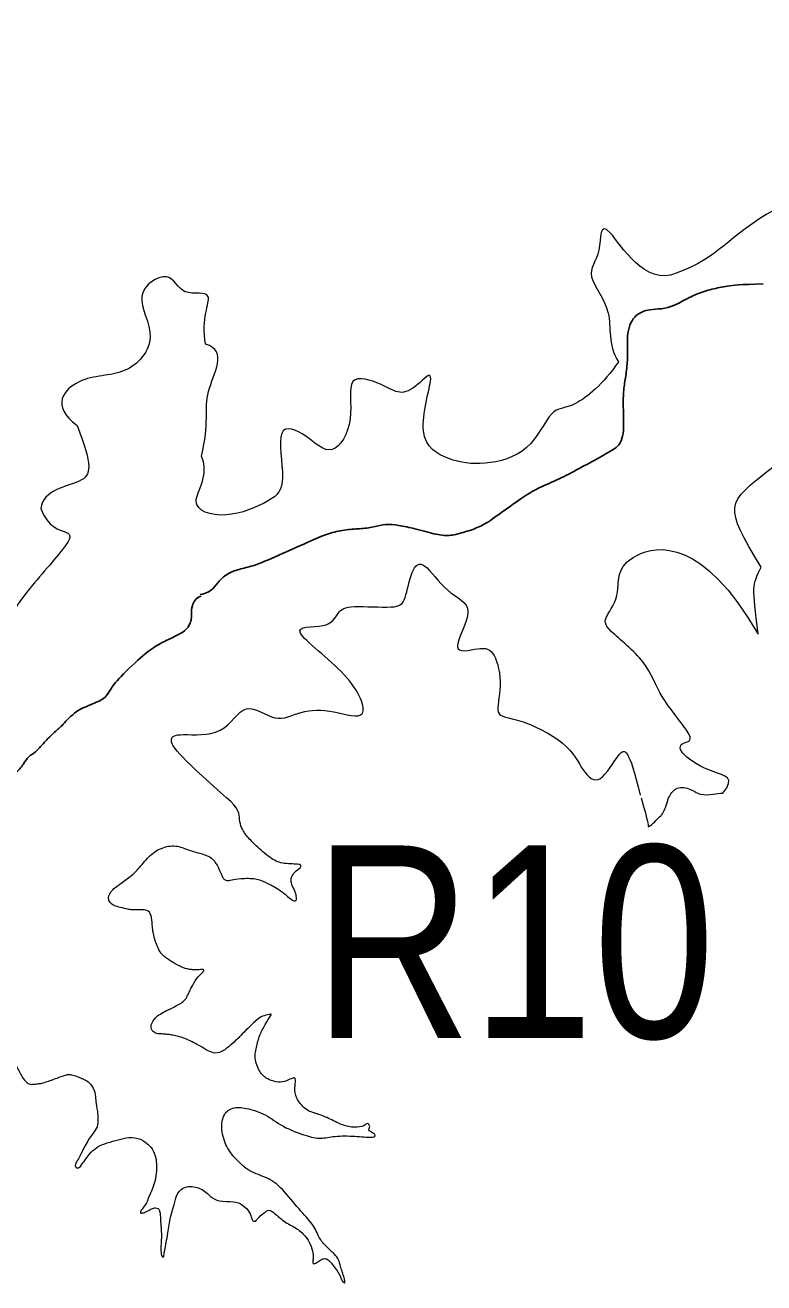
# Model space of a CAD drawing. Extents: x 553962 to 842807, y 8883888 to 9032388.
# Drawn here: x 666267 to 668186, y 8975902 to 8979168 of the extents above; entities that cross this region are included whole.
import ezdxf
from ezdxf.enums import TextEntityAlignment as Align

# ---------------------------------------------------------------- set-up
doc = ezdxf.new("R2010")
doc.units = 0
doc.header["$LTSCALE"] = 200
for name, color, linetype, lineweight in [('24', 7, 'Continuous', 25), ('8', 7, 'Continuous', 13), ('9', 7, 'Continuous', 90)]:
    doc.layers.add(name, color=color, linetype=linetype, lineweight=lineweight)

msp = doc.modelspace()

# ---------------------------------------------------------------- linework, layer by layer
at = {"layer": '24', "lineweight": 53}
msp.add_spline([(666866.4, 8980874.9), (666907, 8980741.7), (666995.7, 8980591.9), (667032.7, 8980505), (667032.7, 8980360.8), (667023.5, 8980277.6), (667003.1, 8980150), (666931.1, 8980066.8), (666805.4, 8980022.4), (666618.7, 8979955.8), (666485.6, 8979922.6), (666326.7, 8979961.4), (666128.9, 8979959.6), (665995.9, 8979881.9), (665883.1, 8979739.5), (665877.6, 8979667.4), (665885, 8979549.1), (665859.1, 8979452.9), (665761.1, 8979432.6), (665500.6, 8979360.4), (665337.9, 8979280.9), (665193.8, 8979279.1), (665123.5, 8979240.2), (665075.5, 8979144.1), (664983.1, 8979025.8), (664933.2, 8978949.9), (664850, 8978925.9), (664609.7, 8978879.7), (664384.2, 8978844.5), (664273.3, 8978787.2), (664197.6, 8978678.1), (664101.5, 8978567.2), (663966.6, 8978484), (663844.6, 8978398.9), (663761.4, 8978265.8), (663674.5, 8978193.7), (663532.2, 8978156.7), (663362.2, 8978158.5), (663243.9, 8978173.3), (663166.3, 8978177), (663096.1, 8978125.2), (663016.6, 8978062.4), (662911.2, 8978012.4), (662815.1, 8977934.8), (662805.9, 8977866.4), (662844.7, 8977744.8), (662835.5, 8977589.6), (662763.4, 8977524.9), (662645.1, 8977434.3), (662539.7, 8977332.7), (662443.6, 8977208.9), (662345.7, 8977064.7), (662220, 8976885.4), (662109.1, 8976743.1), (662003.8, 8976621.1)], degree=3, dxfattribs=at)
at = {"layer": '24'}
msp.add_spline([(666866.4, 8980874.9), (666907, 8980741.7), (666995.7, 8980591.9), (667032.7, 8980505), (667032.7, 8980360.8), (667023.5, 8980277.6), (667003.1, 8980150), (666931.1, 8980066.8), (666805.4, 8980022.4), (666618.7, 8979955.8), (666485.6, 8979922.6), (666326.7, 8979961.4), (666128.9, 8979959.6), (665995.9, 8979881.9), (665883.1, 8979739.5), (665877.6, 8979667.4), (665885, 8979549.1), (665859.1, 8979452.9), (665761.1, 8979432.6), (665500.6, 8979360.4), (665337.9, 8979280.9), (665193.8, 8979279.1), (665123.5, 8979240.2), (665075.5, 8979144.1), (664983.1, 8979025.8), (664933.2, 8978949.9), (664850, 8978925.9), (664609.7, 8978879.7), (664384.2, 8978844.5), (664273.3, 8978787.2), (664197.6, 8978678.1), (664101.5, 8978567.2), (663966.6, 8978484), (663844.6, 8978398.9), (663761.4, 8978265.8), (663674.5, 8978193.7), (663532.2, 8978156.7), (663362.2, 8978158.5), (663243.9, 8978173.3), (663166.3, 8978177), (663096.1, 8978125.2), (663016.6, 8978062.4), (662911.2, 8978012.4), (662815.1, 8977934.8), (662805.9, 8977866.4), (662844.7, 8977744.8), (662835.5, 8977589.6), (662763.4, 8977524.9), (662645.1, 8977434.3), (662539.7, 8977332.7), (662443.6, 8977208.9), (662345.7, 8977064.7), (662220, 8976885.4), (662109.1, 8976743.1), (662003.8, 8976621.1)], degree=3, dxfattribs=at)
for points in [[(668184, 8978496.2), (668123.2, 8978494.4), (668088.9, 8978490.8), (668051.6, 8978483), (668010, 8978470.4), (667972.7, 8978450.6), (667959.6, 8978443.1), (667928.9, 8978431.1), (667894, 8978430.5), (667874.2, 8978426.3), (667853.1, 8978414.9), (667839.2, 8978396.2), (667831.4, 8978368.6), (667830.8, 8978337.9), (667832, 8978298.4), (667827.2, 8978255.7), (667820.6, 8978221.5), (667820, 8978178.8), (667822.3, 8978118.7), (667818.1, 8978094.1), (667806.7, 8978071.9), (667781.4, 8978059.2), (667743.5, 8978035.8), (667727.1, 8978028.3)], [(667727.1, 8978028.3), (667697, 8978011.5), (667670.5, 8977997.1), (667611.1, 8977970.7), (667576.1, 8977953.5), (667527.8, 8977919.8), (667470.7, 8977877.6), (667440.8, 8977861.7), (667398.2, 8977848.3), (667364.4, 8977840.1), (667326.2, 8977847.1), (667266.6, 8977863.7), (667226.5, 8977871.3), (667196.6, 8977871.9), (667163.5, 8977861.8), (667126.6, 8977859.9), (667085.9, 8977856.1), (667044.5, 8977845.2), (667000.6, 8977824.9), (666894.4, 8977777.4), (666862, 8977764.1), (666827, 8977756.5), (666792.6, 8977745), (666770.3, 8977725.3), (666756.3, 8977703.7), (666737.9, 8977692.3), (666721.6, 8977689)], [(666723.9, 8977685), (666709.6, 8977681.2), (666698.6, 8977658.5), (666698.6, 8977638.5), (666698.6, 8977620.4), (666692.3, 8977609.5), (666687.7, 8977600.4), (666674.1, 8977589.5), (666643.1, 8977574.1), (666610.4, 8977559.5), (666570.3, 8977530.5), (666501.6, 8977463.6), (666487, 8977439.9), (666474.3, 8977420.9), (666461.6, 8977413.6), (666441.6, 8977405.4), (666421.5, 8977396.3), (666408.8, 8977391.8), (666397, 8977382.7), (666374.2, 8977363.6), (666364.2, 8977349.1), (666339.7, 8977330), (666319.6, 8977308.2), (666306.6, 8977294.8), (666294.7, 8977280.2), (666273.8, 8977268.4), (666263.8, 8977249.3), (666240.1, 8977222.1), (666223, 8977212.9), (666216.6, 8977205.7), (666159.2, 8977150.4)]]:
    msp.add_open_spline(points, degree=3, dxfattribs=at)
at = {"layer": '8'}
for points in [[(666678, 8979312.4), (666654.4, 8979345.1), (666510.8, 8979444.3), (666492.5, 8979427.6), (666510, 8979356.6), (666412.8, 8979345.5), (666370.2, 8979304.2), (666376.6, 8979193.5), (666217.1, 8979284.6), (666098.1, 8979270.5), (666082.4, 8979240.8), (666110, 8979136.8), (666175.1, 8978995.1), (665974.2, 8979014.1), (665948.7, 8978989.2), (666024.8, 8978873.9), (666025.7, 8978830.3), (666048.8, 8978818.4)], [(668216.3, 8978690.3), (668087.2, 8978617.7), (668071.3, 8978564.8), (667958, 8978523.6)], [(667958, 8978523.6), (667876.4, 8978489.7), (667752.9, 8978706.1), (667768.3, 8978568), (667714.9, 8978523.8), (667801.4, 8978424.5), (667778.8, 8978341.2), (667807.8, 8978293.6)], [(666735.4, 8978339.6), (666722.8, 8978406.3), (666771.3, 8978489.1), (666669.3, 8978456.4), (666647.3, 8978539.9), (666538.2, 8978472), (666620.2, 8978356.2), (666530.4, 8978251.2), (666403.5, 8978265), (666331.6, 8978180.7), (666401.8, 8978128.2)], [(666724.7, 8978048.6), (666746.5, 8978134.7), (666715.2, 8978204.6), (666795.4, 8978322.6), (666735.4, 8978339.6)], [(667807.8, 8978293.6), (667768.8, 8978236.8), (667682.9, 8978164.4), (667634.4, 8978182), (667581.4, 8978055.7), (667455.8, 8978022.6), (667367.9, 8978035.7), (667274.8, 8978089.2), (667340.5, 8978293.6), (667284.3, 8978226.6), (667238.3, 8978206.6), (667201.1, 8978234.2), (667095.3, 8978269.4), (667126.5, 8978141.7), (667064.7, 8978036.4), (666999.2, 8978106.4), (666913.3, 8978141.9), (666946.8, 8977972.6), (666911.9, 8977934.3), (666785.7, 8977880.9), (666674, 8977918.5), (666747.4, 8977996.8), (666724.7, 8978048.6)], [(666401.8, 8978128.2), (666442.5, 8978023.3), (666436.8, 8977975.2), (666312.8, 8977961.7), (666307.6, 8977912.6)], [(668178.6, 8977760.6), (668082.1, 8977922.8), (668082.1, 8977922.8), (668209.9, 8978020.9)], [(666307.6, 8977912.6), (666324.5, 8977862.8), (666389, 8977852.4), (666386.6, 8977828.3), (666248.8, 8977673.7), (666231.3, 8977630.8), (666185.6, 8977607.2), (666134.3, 8977657.2), (666174.1, 8977711), (666133.1, 8977879.6), (666105.9, 8977926.4), (666014.3, 8977919.7), (666046.3, 8977829.8), (666024.6, 8977797), (666076.5, 8977754.2), (665993.1, 8977542.1), (665929.5, 8977493.7), (665904.8, 8977381.8), (665873.1, 8977353.2), (665751.8, 8977369.9), (665756.6, 8977404), (665825, 8977473.8), (665828.2, 8977496.1), (665732.8, 8977569.5), (665631.1, 8977611), (665551.4, 8977607.8), (665537.9, 8977640.3), (665518, 8977636.4), (665491, 8977558.6), (665466, 8977545.9), (665469.9, 8977470.5), (665333, 8977411.6)], [(668079, 8977173.8), (668114.1, 8977214.7), (668053.8, 8977222), (667963.5, 8977276.3), (667967.8, 8977308.5), (668017.8, 8977305.3), (667909.4, 8977426), (667888.3, 8977513), (667770.5, 8977603.8), (667770.5, 8977628.6), (667817.3, 8977688.1), (667793, 8977800.2), (668026.1, 8977836.4), (668170.7, 8977586)], [(666789.6, 8977161), (666656.5, 8977278.8), (666637.8, 8977316.4), (666661.8, 8977329.8), (666785, 8977317.2), (666836.3, 8977421.6), (666919.5, 8977351.1), (666979.1, 8977389.1), (667066.4, 8977391.4), (667166.8, 8977353.7), (667120.7, 8977478), (666927.6, 8977614.4), (667058.9, 8977597.7), (667078.6, 8977645.7), (667105.6, 8977662.2), (667234.8, 8977652.6), (667254.1, 8977669.8), (667269.7, 8977756.3), (667300, 8977783.7), (667360.5, 8977689), (667445, 8977662.3), (667360.2, 8977527.1), (667452, 8977554.4), (667486.7, 8977545.4), (667509.2, 8977450.2), (667481.7, 8977369.2), (667540.3, 8977372.4), (667680.8, 8977304.7), (667714.2, 8977227.3), (667759.7, 8977188.2), (667813.4, 8977289.8), (667834.4, 8977292.1), (667864.7, 8977167.8)], [(668170.7, 8977586), (668155.1, 8977712.2), (668155.1, 8977712.2), (668178.6, 8977760.6)], [(666626.1, 8976604.3), (666631.3, 8976607.2), (666640.8, 8976611.7), (666675.4, 8976629.3), (666685.8, 8976640.5), (666689.9, 8976651.6), (666694, 8976657.7), (666700.4, 8976673), (666716.8, 8976699.2), (666731.3, 8976710.3), (666731.3, 8976715.4), (666728.2, 8976715.4), (666715.8, 8976714.5), (666702.6, 8976714.6), (666694.8, 8976715.5), (666681.9, 8976718.1), (666674.5, 8976720.7), (666663.8, 8976726.7), (666659, 8976728.9), (666648.7, 8976734.4), (666635.7, 8976743.4), (666627.1, 8976750.2), (666619.8, 8976757.1), (666616.8, 8976760.9), (666607.4, 8976780), (666596, 8976820.7), (666597.1, 8976844), (666590.9, 8976867.4), (666575.9, 8976871), (666561.2, 8976870.2), (666544.4, 8976870.3), (666534.9, 8976871.6), (666513.8, 8976876.4), (666496.9, 8976881), (666485.6, 8976889.2), (666482.5, 8976899.4), (666485.4, 8976911.8), (666495.3, 8976924), (666503.5, 8976930.8), (666533.1, 8976950.9), (666561, 8976975.1), (666586.9, 8977009.8), (666619.2, 8977032.6), (666659.5, 8977039.8), (666689.3, 8977025), (666742.1, 8977012.3), (666754.5, 8977002.2), (666762.7, 8976990.6), (666767.8, 8976982.1), (666779, 8976955.8), (666783.3, 8976949.4), (666785.5, 8976948.1), (666790.2, 8976946), (666797.1, 8976946.4), (666801.5, 8976947.6), (666823.4, 8976952.6), (666869.8, 8976952.4), (666887.4, 8976943.2), (666921.5, 8976927.8), (666955.5, 8976899.2), (666965.9, 8976892), (666971, 8976894.1), (666972.1, 8976901.2), (666969, 8976917.4), (666959.7, 8976933.7), (666956.6, 8976946.9), (666958.7, 8976958), (666971.1, 8976973.2), (666982.4, 8976979.2), (666983.5, 8976986.3), (666980.4, 8976989.4), (666932.8, 8976989.6), (666904, 8977003), (666864, 8977038.8), (666839.9, 8977063.8), (666828, 8977085.6), (666823, 8977100.5), (666823.2, 8977134.3), (666789.6, 8977161)], [(667866.7, 8977161), (667886.3, 8977094.8), (667884.2, 8977086.9), (667885.7, 8977086.1), (667890, 8977087.3), (667919.9, 8977116.8), (667919.9, 8977116.8), (667919.9, 8977116.8), (667919.9, 8977116.8), (667919.9, 8977116.8), (667919.9, 8977116.8), (667919.9, 8977116.8), (667930.7, 8977133.9), (667938.2, 8977161)], [(666993.2, 8976023.7), (666999.7, 8976016.3), (667008.7, 8976002.1), (667014.9, 8975977.6), (667015.4, 8975964.9), (667013.3, 8975955.7), (667014.3, 8975950.6), (667017.4, 8975950.6), (667030.9, 8975957.7), (667039.1, 8975964.7), (667049.5, 8975964.7), (667059.8, 8975957.5), (667084.6, 8975922.8), (667090.2, 8975904.9), (667097.5, 8975899.8), (667098.5, 8975905.9), (667085.1, 8975945.7), (667082, 8975962), (667071.7, 8975975.2), (667046.9, 8975997.8), (667030.4, 8976016.2), (667016, 8976053.9), (666979.8, 8976089.7), (666933.4, 8976149), (666897.2, 8976175.6), (666847.7, 8976189.1), (666814.6, 8976222.8), (666791.9, 8976247.3), (666775.4, 8976293.2), (666778.6, 8976337.9), (666804.4, 8976359.1), (666838.5, 8976356.9), (666892.2, 8976340.4), (666933.5, 8976306.6), (666998.6, 8976281.9), (667034.7, 8976274.6), (667068.8, 8976283.5), (667124.6, 8976283.2), (667170.1, 8976277.9), (667178.4, 8976282.9), (667173.2, 8976289.1), (667158.8, 8976296.3), (667159.8, 8976302.4), (667162.9, 8976307.4), (667158.8, 8976315.6), (667153.6, 8976315.6), (667147.4, 8976308.5), (667123.6, 8976303.6), (667090.6, 8976309.8), (667053.4, 8976330.4), (667025.5, 8976340.7), (666994.5, 8976349), (666968.7, 8976382.7), (666966.7, 8976407.1), (666969.8, 8976430.5), (666967.7, 8976434.6), (666958.4, 8976432.6), (666944, 8976424.5), (666926.4, 8976421.6), (666898.5, 8976427.8), (666877.8, 8976444.2), (666860.8, 8976481.4), (666867.1, 8976512.8), (666875.3, 8976545.3), (666890, 8976573.1), (666907.3, 8976599), (666906.4, 8976599.8), (666886.8, 8976596.1), (666870.6, 8976588.5), (666819.3, 8976536.1), (666821.4, 8976538.2), (666821, 8976538.2), (666819.7, 8976536.1), (666820.1, 8976536.1), (666821.4, 8976538.2), (666821, 8976538.2), (666819.7, 8976536.1), (666820.1, 8976536.1), (666821.4, 8976538.2), (666821, 8976538.2), (666819.7, 8976536.1), (666820.1, 8976536.1), (666821.4, 8976538.2), (666821, 8976538.2), (666819.7, 8976536.1), (666799.9, 8976518.3), (666776.1, 8976499.1), (666755.5, 8976497.1), (666737.9, 8976506.4), (666716.2, 8976519.7), (666676, 8976540.2), (666639, 8976546.7), (666636.8, 8976546.7), (666621.8, 8976548.1), (666607.5, 8976548.2), (666595.4, 8976555.9), (666592.3, 8976572.1), (666601.6, 8976585.3), (666609.3, 8976594.5), (666620.8, 8976601.5), (666626.1, 8976604.3)], [(665991.1, 8976476.3), (665997.5, 8976478), (666000.1, 8976478.4), (666073.8, 8976518.1), (666106.9, 8976523), (666116.7, 8976520.4), (666130.7, 8976511.7), (666137.8, 8976451.7), (666142.8, 8976425.5), (666146.7, 8976414.8), (666156.6, 8976395.2), (666158.3, 8976388.4), (666168.6, 8976363.3), (666172.1, 8976358.6), (666181.1, 8976373.1), (666196.6, 8976412.7), (666210.6, 8976452.2), (666217.6, 8976464.2), (666227.4, 8976472.2), (666234.7, 8976472.7), (666244, 8976467.1), (666257.9, 8976435.5), (666273.3, 8976419.2), (666280.6, 8976416.1), (666299.8, 8976418.8), (666302.4, 8976418.8), (666311.1, 8976419.6), (666331.2, 8976426.5), (666368.4, 8976440.6), (666375.8, 8976442.6), (666383.1, 8976443), (666398.2, 8976439.5), (666411.6, 8976433.5), (666422.8, 8976429.2), (666437.7, 8976418.4), (666449.5, 8976395.5), (666449.5, 8976374.6), (666453.1, 8976360.4), (666457.7, 8976312.1), (666450.5, 8976299.9), (666431.8, 8976275.6), (666412.2, 8976238.1), (666402.6, 8976218), (666395.8, 8976208.9), (666396.9, 8976203.3), (666399.4, 8976199.8), (666405.6, 8976199.7), (666409.8, 8976202.2), (666434.1, 8976238.7), (666451.7, 8976252.9), (666471.3, 8976263.5), (666502.9, 8976270.9), (666527.2, 8976279.4), (666561.2, 8976279.3), (666584, 8976263.9), (666596.4, 8976251.6), (666608.7, 8976227.2), (666608.7, 8976170.2), (666590, 8976131.7), (666583, 8976107.6), (666570.6, 8976094.4), (666567, 8976087.8), (666566, 8976083.2), (666568.5, 8976082.2), (666579.4, 8976084.2), (666596.4, 8976095.3), (666604.2, 8976096.8), (666613, 8976095.2), (666615.6, 8976090.1), (666617.6, 8976080.9), (666618.6, 8976064.7), (666618.6, 8976053.5), (666621.9, 8976018.6), (666618, 8975988.9), (666621.1, 8975969.5), (666625.2, 8975967.5), (666627.3, 8975969.5), (666627.3, 8975979.7), (666638.8, 8976032.5), (666642.9, 8976073.2), (666656.4, 8976109.7), (666659.5, 8976134.1), (666683.3, 8976155.3), (666725.7, 8976149), (666749.4, 8976123.5), (666768, 8976113.2), (666810.4, 8976113), (666832.1, 8976105.8), (666851.7, 8976083.3), (666854.8, 8976069), (666857.9, 8976061.9), (666864.1, 8976060.8), (666867.2, 8976062.8), (666872.3, 8976072), (666888.9, 8976084.1), (666896.1, 8976091.2), (666907.5, 8976090.1), (666939.5, 8976058.4), (666969.5, 8976046), (666986.7, 8976031), (666993.2, 8976023.7)]]:
    msp.add_open_spline(points, degree=3, dxfattribs=at)
msp.add_spline([(667938.2, 8977161), (667957.3, 8977184.8), (667990.6, 8977184.8), (668021.6, 8977170.8), (668053.8, 8977170.8), (668079, 8977173.8)], degree=3, dxfattribs=at)
at = {"layer": '9'}
msp.add_spline([(666866.4, 8980874.9), (666907, 8980741.7), (666995.7, 8980591.9), (667032.7, 8980505), (667032.7, 8980360.8), (667023.5, 8980277.6), (667003.1, 8980150), (666931.1, 8980066.8), (666805.4, 8980022.4), (666618.7, 8979955.8), (666485.6, 8979922.6), (666326.7, 8979961.4), (666128.9, 8979959.6), (665995.9, 8979881.9), (665883.1, 8979739.5), (665877.6, 8979667.4), (665885, 8979549.1), (665859.1, 8979452.9), (665761.1, 8979432.6), (665500.6, 8979360.4), (665337.9, 8979280.9), (665193.8, 8979279.1), (665123.5, 8979240.2), (665075.5, 8979144.1), (664983.1, 8979025.8), (664933.2, 8978949.9), (664850, 8978925.9), (664609.7, 8978879.7), (664384.2, 8978844.5), (664273.3, 8978787.2), (664197.6, 8978678.1), (664101.5, 8978567.2), (663966.6, 8978484), (663844.6, 8978398.9), (663761.4, 8978265.8), (663674.5, 8978193.7), (663532.2, 8978156.7), (663362.2, 8978158.5), (663243.9, 8978173.3), (663166.3, 8978177), (663096.1, 8978125.2), (663016.6, 8978062.4), (662911.2, 8978012.4), (662815.1, 8977934.8), (662805.9, 8977866.4), (662844.7, 8977744.8), (662835.5, 8977589.6), (662763.4, 8977524.9), (662645.1, 8977434.3), (662539.7, 8977332.7), (662443.6, 8977208.9), (662345.7, 8977064.7), (662220, 8976885.4), (662109.1, 8976743.1), (662003.8, 8976621.1)], degree=3, dxfattribs=at)

# ---------------------------------------------------------------- texts
at = {"layer": '9', "width": 0.85}
msp.add_text('R10', height=500, dxfattribs=at).set_placement((667537.2, 8976537.6), align=Align.CENTER)

doc.saveas('drawing.dxf')
